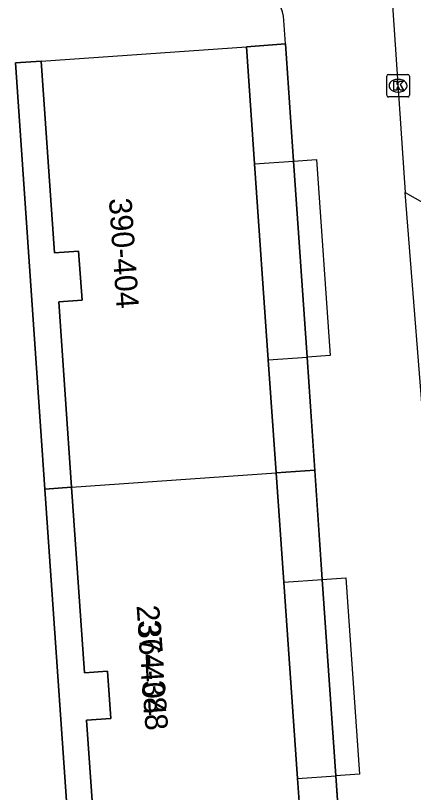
# Model space of a CAD drawing. Extents: x 161253 to 161848, y 384872 to 385383.
# Drawn here: x 161735.39 to 161753.01, y 385064.9 to 385099.32 of the extents above; entities that cross this region are included whole.
import ezdxf

# ---------------------------------------------------------------- set-up
doc = ezdxf.new("R2010")
doc.units = 0
for name, color, linetype in [('IMGEO_Kolk', 7, 'Continuous'), ('IMGEO_Pand', 7, 'Continuous'), ('IMGEO_Pand_nummerreeks', 7, 'Continuous'), ('IMGEO_Pand_overbouw', 7, 'Continuous'), ('IMGEO_Rijbaan_lokaal_open', 7, 'Continuous'), ('IMGEO_Voetpad_open', 7, 'Continuous')]:
    doc.layers.add(name, color=color, linetype=linetype)

msp = doc.modelspace()

# ---------------------------------------------------------------- linework, layer by layer
at = {"layer": 'IMGEO_Kolk'}
for p, q in [((161751.824, 385095.782), (161751.824, 385096.634)), ((161751.899, 385096.708), (161752.751, 385096.708)), ((161752.825, 385096.634), (161752.825, 385095.782)), ((161752.312, 385096.488), (161752.337, 385096.488)), ((161752.335, 385095.928), (161752.31, 385095.928)), ((161752.751, 385095.708), (161751.899, 385095.708))]:
    msp.add_line(p, q, dxfattribs=at)
for points in [[(161751.824, 385095.782), (161751.824, 385096.634)], [(161751.899, 385096.708), (161752.751, 385096.708)], [(161752.825, 385096.634), (161752.825, 385095.782)], [(161752.145, 385096.408), (161752.268, 385096.408), (161752.268, 385096.257), (161752.398, 385096.408), (161752.562, 385096.408), (161752.416, 385096.257), (161752.569, 385096.008), (161752.417, 385096.008), (161752.332, 385096.172), (161752.268, 385096.105), (161752.268, 385096.008), (161752.145, 385096.008), (161752.145, 385096.408)], [(161752.751, 385095.708), (161751.899, 385095.708)]]:
    msp.add_lwpolyline(points, dxfattribs=at)
for centre, start, end in [((161751.901, 385096.632), 91.552, 178.448), ((161751.901, 385096.632), 91.552, 178.448), ((161752.749, 385096.632), 1.552, 88.448), ((161752.749, 385096.632), 1.552, 88.448), ((161751.901, 385095.784), 181.552, 268.448), ((161751.901, 385095.784), 181.552, 268.448), ((161752.749, 385095.784), 271.552, 358.448), ((161752.749, 385095.784), 271.552, 358.448)]:
    msp.add_arc(centre, 0.0765, start, end, dxfattribs=at)
for centre, major_axis, ratio, start_param, end_param in [((161752.311, 385096.208), (-0.387, 0.002), 0.722429, 4.712389, 7.853982), ((161752.336, 385096.208), (-0.39, 0.002), 0.717154, 1.570796, 4.712389)]:
    msp.add_ellipse(centre, major_axis=major_axis, ratio=ratio, start_param=start_param, end_param=end_param, dxfattribs=at)
at = {"layer": 'IMGEO_Pand'}
for points in [[(161736.522, 385097.301), (161745.612, 385097.935)], [(161745.974, 385092.748), (161745.612, 385097.935)], [(161736.522, 385097.301), (161737.115, 385088.805), (161738.177, 385088.88), (161738.329, 385086.708), (161737.297, 385086.636), (161737.87, 385078.421)], [(161746.58, 385084.059), (161745.974, 385092.748)], [(161746.929, 385079.053), (161746.58, 385084.059)], [(161737.87, 385078.421), (161746.929, 385079.053)], [(161747.267, 385074.213), (161746.929, 385079.053)], [(161737.87, 385078.421), (161738.443, 385070.205), (161739.46, 385070.276), (161739.606, 385068.174), (161738.531, 385068.099), (161739.101, 385059.923)], [(161747.874, 385065.514), (161747.267, 385074.213)], [(161748.22, 385060.558), (161747.874, 385065.514)]]:
    msp.add_lwpolyline(points, dxfattribs=at)
at = {"layer": 'IMGEO_Pand_overbouw'}
for points in [[(161747.696, 385092.869), (161747.339, 385098.062), (161745.612, 385097.935), (161745.974, 385092.748), (161746.58, 385084.059), (161746.929, 385079.053), (161748.637, 385079.171), (161748.293, 385084.179)], [(161738.177, 385088.88), (161737.115, 385088.805), (161736.522, 385097.301), (161735.386, 385097.218), (161736.69, 385078.339), (161737.87, 385078.421), (161737.297, 385086.636), (161738.329, 385086.708)], [(161748.97, 385074.332), (161748.637, 385079.171), (161746.929, 385079.053), (161747.267, 385074.213), (161747.874, 385065.514), (161748.22, 385060.558), (161749.908, 385060.676), (161749.568, 385065.633)], [(161739.46, 385070.276), (161738.443, 385070.205), (161737.87, 385078.421), (161736.69, 385078.339), (161737.968, 385059.844), (161739.101, 385059.923), (161738.531, 385068.099), (161739.606, 385068.174)]]:
    msp.add_lwpolyline(points, close=True, dxfattribs=at)
at = {"layer": 'IMGEO_Rijbaan_lokaal_open'}
for points in [[(161752.038, 385100.44), (161752.643, 385091.474)], [(161747.339, 385098.062), (161747.268, 385099.1)], [(161747.339, 385098.062), (161747.696, 385092.869)], [(161747.696, 385092.869), (161748.718, 385092.94), (161749.325, 385084.251), (161748.293, 385084.179)], [(161747.696, 385092.869), (161748.293, 385084.179)], [(161753.632, 385078.992), (161752.643, 385091.474)], [(161748.293, 385084.179), (161748.97, 385074.332)], [(161748.97, 385074.332), (161750.01, 385074.405), (161750.618, 385065.706), (161749.568, 385065.633)], [(161748.97, 385074.332), (161749.568, 385065.633)], [(161749.568, 385065.633), (161750.243, 385055.806)]]:
    msp.add_lwpolyline(points, dxfattribs=at)
msp.add_arc((161745.394, 385098.966), 1.879, 4.085, 93.7222, dxfattribs=at)
at = {"layer": 'IMGEO_Voetpad_open'}
for points in [[(161745.612, 385097.935), (161747.339, 385098.062)], [(161736.69, 385078.339), (161735.386, 385097.218), (161736.522, 385097.301)], [(161745.974, 385092.748), (161747.696, 385092.869)], [(161752.643, 385091.474), (161759.701, 385087.479), (161759.727, 385086.859), (161759.809, 385086.244), (161759.945, 385085.638), (161760.135, 385085.047), (161760.376, 385084.475), (161760.668, 385083.928), (161761.008, 385083.408), (161761.393, 385082.921), (161761.819, 385082.47), (161762.284, 385082.059), (161762.784, 385081.692), (161763.315, 385081.37), (161763.873, 385081.097), (161764.452, 385080.875), (161765.05, 385080.706), (161765.226, 385080.667), (161765.835, 385080.527), (161766.455, 385080.441), (161767.079, 385080.412), (161767.704, 385080.438), (161768.324, 385080.52)], [(161746.58, 385084.059), (161748.293, 385084.179)], [(161736.69, 385078.339), (161737.87, 385078.421)], [(161737.968, 385059.844), (161736.69, 385078.339)], [(161747.267, 385074.213), (161748.97, 385074.332)], [(161747.874, 385065.514), (161749.568, 385065.633)]]:
    msp.add_lwpolyline(points, dxfattribs=at)

# ---------------------------------------------------------------- texts
at = {"layer": 'IMGEO_Pand_nummerreeks'}
for s, rotation, p in [('390-404', 274.0031, (161739.518, 385091.205)), ('236-404', 273.81, (161740.745, 385073.177)), ('374-388', 273.9732, (161740.808, 385072.515))]:
    msp.add_text(s, height=1, rotation=rotation, dxfattribs=at).set_placement(p)

doc.saveas('drawing.dxf')
